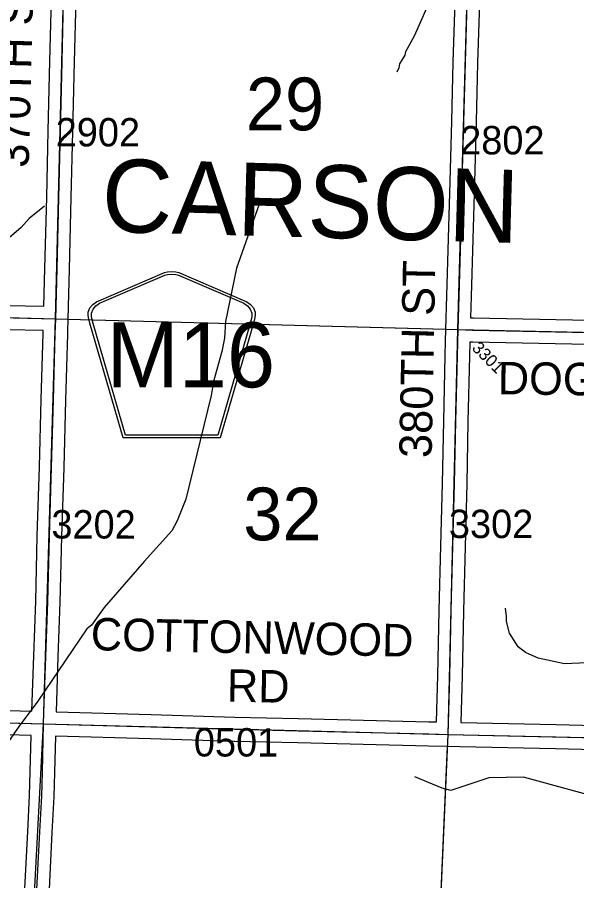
# Model space of a CAD drawing. Extents: x -132.8 to -73.3, y -60 to -26.
# Drawn here: x -103.169 to -101.788, y -51.225 to -49.096 of the extents above; entities that cross this region are included whole.
import ezdxf

# ---------------------------------------------------------------- set-up
doc = ezdxf.new("R2010")
doc.units = 0
for name, color, linetype in [('tdCoHydroRiver', 7, 'Continuous'), ('tdCoSecRdNmbr', 7, 'Continuous'), ('tdCoSecRdTxt', 7, 'Continuous'), ('tdCoSecRteBand', 7, 'Continuous'), ('tdCoSecRteCL', 7, 'Continuous'), ('tdCoSectLine', 7, 'Continuous'), ('tdCoSectLinePart', 7, 'Continuous'), ('tdCoSectNmbr', 7, 'Continuous'), ('tdCoShieldCoRte', 7, 'Continuous'), ('tdCoSurfEarth', 7, 'Continuous'), ('tdCoSurfGravel', 7, 'Continuous'), ('tdCoTwpNameTxt', 7, 'Continuous')]:
    doc.layers.add(name, color=color, linetype=linetype)

msp = doc.modelspace()

# ---------------------------------------------------------------- linework, layer by layer
at = {"layer": 'tdCoHydroRiver'}
for points in [[(-102.1573, -49.0716), (-102.1888, -49.1419), (-102.2102, -49.1808), (-102.212, -49.1887), (-102.2251, -49.2105), (-102.2269, -49.2199), (-102.2319, -49.2308)], [(-102.5672, -49.5451), (-102.6277, -49.7141), (-102.6544, -49.846), (-102.6569, -49.887), (-102.6639, -49.9199), (-102.6845, -49.9936), (-102.69, -50.0282), (-102.7525, -50.2839), (-102.7743, -50.3371), (-102.7874, -50.362), (-102.8554, -50.4378), (-102.9544, -50.5516)], [(-103.101, -49.5615), (-103.1395, -49.5921), (-103.1589, -49.6138), (-103.1944, -49.6445), (-103.2851, -49.6819), (-103.3109, -49.7034), (-103.3294, -50.0359), (-103.3403, -50.1729), (-103.3904, -50.4384), (-103.4063, -50.5414)], [(-102.9544, -50.5516), (-102.9855, -50.5944), (-102.9967, -50.6036), (-103.1175, -50.7823), (-103.1663, -50.8475), (-103.2674, -50.9935), (-103.2806, -51.0184), (-103.2935, -51.0292)], [(-101.9606, -50.5731), (-101.9631, -50.5525)], [(-101.8181, -50.69), (-101.8825, -50.6759), (-101.9138, -50.6626), (-101.9324, -50.648), (-101.9538, -50.6144), (-101.961, -50.5858), (-101.9606, -50.5731)], [(-101.2586, -50.5897), (-101.2748, -50.6012), (-101.3209, -50.6159), (-101.4127, -50.6281), (-101.4874, -50.6516), (-101.587, -50.6557), (-101.7629, -50.6881), (-101.8181, -50.69)], [(-100.2532, -51.4981), (-100.2611, -51.4979), (-100.298, -51.4561), (-100.3335, -51.4221), (-100.3709, -51.3976), (-100.4006, -51.3875), (-100.4258, -51.3822), (-100.5111, -51.385), (-100.6314, -51.4044), (-100.6598, -51.4038), (-100.6882, -51.4), (-100.724, -51.3803), (-100.9252, -51.3442), (-100.9926, -51.3222), (-101.1734, -51.2203), (-101.2792, -51.1517), (-101.3542, -51.1169), (-101.4404, -51.0897), (-101.69, -51.032), (-101.9191, -50.9701), (-102.0043, -50.9713), (-102.0981, -51.0024), (-102.1201, -50.9971), (-102.1873, -50.9688)]]:
    msp.add_lwpolyline(points, dxfattribs=at)
at = {"layer": 'tdCoSecRteBand'}
for points in [[(-103.1029, -49.8084), (-103.1029, -49.8083), (-103.1005, -49.715), (-103.096, -49.5389), (-103.0921, -49.3754), (-103.0921, -49.3754), (-103.0921, -49.3754), (-103.0879, -49.2038), (-103.0844, -49.0495), (-103.0844, -49.0495), (-103.0844, -49.0495), (-103.0807, -48.8897), (-103.0807, -48.8896), (-103.0807, -48.8895), (-103.0802, -48.8701), (-103.4501, -48.8643)], [(-103.0244, -49.0508), (-103.0279, -49.2052), (-103.0279, -49.2052), (-103.0279, -49.2053), (-103.0321, -49.3769), (-103.036, -49.5404), (-103.036, -49.5404), (-103.036, -49.5404), (-103.0405, -49.7165), (-103.0405, -49.7165), (-103.0405, -49.7165), (-103.0437, -49.8398), (-103.0444, -49.8698), (-103.0445, -49.8698), (-103.0447, -49.8771), (-103.0447, -49.8771), (-103.0447, -49.8772), (-103.0496, -50.0399), (-103.0538, -50.2063), (-103.0538, -50.2064), (-103.0538, -50.2065), (-103.0592, -50.3765), (-103.0632, -50.5377), (-103.0632, -50.5379), (-103.0632, -50.538), (-103.0681, -50.6729), (-103.0727, -50.8087), (-103.0726, -50.8087), (-102.838, -50.8155), (-102.838, -50.8155), (-102.838, -50.8155), (-102.6312, -50.8216), (-102.475, -50.8251), (-102.4749, -50.8251), (-102.4749, -50.8251), (-102.1524, -50.833), (-102.1342, -50.8334), (-102.134, -50.8334)], [(-102.134, -50.8334), (-102.1306, -50.7187), (-102.1272, -50.5587), (-102.1272, -50.5587), (-102.1272, -50.5586), (-102.1232, -50.3991), (-102.1232, -50.3991), (-102.1232, -50.3991), (-102.1193, -50.245), (-102.1161, -50.0912), (-102.1161, -50.0911), (-102.1161, -50.0911), (-102.1121, -49.9296), (-102.1121, -49.9295), (-102.1121, -49.9295), (-102.1112, -49.8948), (-102.1115, -49.8948), (-102.1104, -49.8649), (-102.1082, -49.7825), (-102.1082, -49.7825), (-102.1082, -49.7824), (-102.104, -49.6409), (-102.1003, -49.5004), (-102.1003, -49.5004), (-102.1003, -49.5004), (-102.0961, -49.3517), (-102.0924, -49.2062), (-102.0924, -49.2062), (-102.0924, -49.2061), (-102.088, -49.0574)], [(-102.028, -49.0592), (-102.0324, -49.2078), (-102.0361, -49.3533), (-102.0361, -49.3533), (-102.0361, -49.3533), (-102.0403, -49.502), (-102.044, -49.6426), (-102.044, -49.6426), (-102.044, -49.6427), (-102.0482, -49.7842), (-102.0496, -49.8367), (-102.0496, -49.8369), (-102.0435, -49.8372), (-102.0424, -49.8372), (-101.7581, -49.8429), (-101.7581, -49.8429), (-101.758, -49.8429), (-101.3344, -49.8522), (-101.3085, -49.8527), (-101.111, -49.8564), (-101.1107, -49.8564)], [(-103.1933, -49.8062), (-103.1029, -49.8084)], [(-103.1327, -50.807), (-103.1281, -50.6708), (-103.1281, -50.6708), (-103.1281, -50.6707), (-103.1231, -50.536), (-103.1192, -50.3749), (-103.1192, -50.3748), (-103.1192, -50.3747), (-103.1138, -50.2047), (-103.1096, -50.0383), (-103.1096, -50.0382), (-103.1096, -50.0381), (-103.1046, -49.8754), (-103.1045, -49.8683), (-103.1947, -49.8662)], [(-101.7593, -49.9029), (-102.0439, -49.8972), (-102.0441, -49.8972), (-102.0443, -49.8972), (-102.0457, -49.8971), (-102.0512, -49.8969), (-102.0522, -49.9311), (-102.0561, -50.0925), (-102.0593, -50.2463), (-102.0593, -50.2464), (-102.0593, -50.2465), (-102.0633, -50.4006), (-102.0672, -50.5601), (-102.0707, -50.7201), (-102.0707, -50.7202), (-102.0707, -50.7203), (-102.074, -50.8348), (-101.8385, -50.8401), (-101.8384, -50.8401), (-101.8384, -50.8401), (-101.4838, -50.8485)], [(-103.1904, -50.8054), (-103.1327, -50.807)], [(-103.1695, -51.5565), (-103.1603, -51.4025), (-103.1603, -51.4024), (-103.1603, -51.4023), (-103.151, -51.2595), (-103.1428, -51.1033), (-103.1428, -51.1033), (-103.1428, -51.1033), (-103.1382, -51.0149), (-103.1365, -50.9564), (-103.1342, -50.867), (-103.1921, -50.8653)], [(-101.4852, -50.9085), (-101.8398, -50.9001), (-102.0758, -50.8947), (-102.0758, -50.8949), (-102.1057, -50.8941), (-102.1538, -50.893), (-102.1538, -50.893), (-102.1538, -50.893), (-102.4763, -50.8851), (-102.6326, -50.8816), (-102.6328, -50.8816), (-102.6329, -50.8816), (-102.8398, -50.8755), (-103.0742, -50.8687), (-103.0765, -50.9579), (-103.0765, -50.958), (-103.0765, -50.958), (-103.0782, -51.017), (-103.0782, -51.0173), (-103.0782, -51.0177), (-103.0829, -51.1065), (-103.0911, -51.2628)]]:
    msp.add_lwpolyline(points, dxfattribs=at)
at = {"layer": 'tdCoSecRteCL'}
for points in [[(-103.0737, -49.8391), (-103.0705, -49.7157), (-103.066, -49.5397), (-103.0621, -49.3762), (-103.0579, -49.2045), (-103.0544, -49.0502), (-103.0507, -48.8904), (-103.0494, -48.8405)], [(-102.0804, -49.8659), (-102.0782, -49.7833), (-102.074, -49.6418), (-102.0703, -49.5012), (-102.0661, -49.3525), (-102.0624, -49.207), (-102.058, -49.0583), (-102.0538, -48.9047), (-102.053, -48.8686), (-102.053, -48.8683)], [(-104.04, -49.8162), (-103.6281, -49.8258), (-103.194, -49.8362), (-103.0737, -49.8391)], [(-103.1035, -50.8379), (-103.1028, -50.8107), (-103.0981, -50.6718), (-103.0932, -50.537), (-103.0892, -50.3757), (-103.0838, -50.2055), (-103.0796, -50.0391), (-103.0747, -49.8763), (-103.0737, -49.8391)], [(-102.1049, -50.8641), (-102.1006, -50.7194), (-102.0972, -50.5594), (-102.0932, -50.3998), (-102.0893, -50.2457), (-102.0861, -50.0918), (-102.0822, -49.9303), (-102.0804, -49.8659)], [(-102.0804, -49.8659), (-102.0446, -49.8671), (-102.0433, -49.8672), (-101.7587, -49.8729), (-101.335, -49.8822), (-101.3091, -49.8827), (-101.0815, -49.887)], [(-104.0663, -50.813), (-103.8288, -50.8188), (-103.5663, -50.8259), (-103.4783, -50.8282), (-103.1913, -50.8354), (-103.1035, -50.8379)], [(-103.1807, -53.2381), (-103.1797, -53.1756), (-103.1773, -52.9981), (-103.1748, -52.8287), (-103.1721, -52.6583), (-103.1679, -52.4871), (-103.1644, -52.3135), (-103.1605, -52.1537), (-103.1575, -52.004), (-103.1533, -51.8524), (-103.1512, -51.7363), (-103.1395, -51.5584), (-103.1304, -51.4043), (-103.121, -51.2612), (-103.1129, -51.1049), (-103.1082, -51.0161), (-103.1065, -50.9572), (-103.1035, -50.8379)], [(-103.1035, -50.8379), (-102.8389, -50.8455), (-102.632, -50.8516), (-102.4756, -50.8551), (-102.1531, -50.863), (-102.1049, -50.8641)], [(-102.1049, -50.8641), (-101.8391, -50.8701), (-101.4845, -50.8785), (-101.1343, -50.8864), (-101.1099, -50.8869)]]:
    msp.add_lwpolyline(points, dxfattribs=at)
at = {"layer": 'tdCoSectLine'}
for points in [[(-103.0741, -49.8391), (-103.0498, -48.8405)], [(-102.0808, -49.8659), (-102.0534, -48.8686)], [(-104.0404, -49.8162), (-103.0741, -49.8391)], [(-103.1038, -50.8379), (-103.0741, -49.8391)], [(-103.0741, -49.8391), (-102.0808, -49.8659)], [(-102.1053, -50.8641), (-102.0808, -49.8659)], [(-102.0808, -49.8659), (-101.0819, -49.887)], [(-104.0667, -50.813), (-103.1038, -50.8379)], [(-103.1516, -51.7363), (-103.1038, -50.8379)], [(-103.1038, -50.8379), (-102.1053, -50.8641)], [(-102.1442, -51.7572), (-102.1053, -50.8641)], [(-102.1053, -50.8641), (-101.1103, -50.8869)]]:
    msp.add_lwpolyline(points, dxfattribs=at)
at = {"layer": 'tdCoSectLinePart'}
for points in [[(-103.0442, -49.8399), (-102.1107, -49.8651)], [(-102.1442, -51.7572), (-102.1066, -50.8938)]]:
    msp.add_lwpolyline(points, dxfattribs=at)
at = {"layer": 'tdCoShieldCoRte'}
for points in [[(-102.9073, -50.1325), (-102.9892, -49.8496), (-102.9931, -49.8364), (-102.9938, -49.8306), (-102.9938, -49.8227), (-102.9896, -49.8124), (-102.9823, -49.8039), (-102.9727, -49.7973), (-102.8054, -49.7249), (-102.7979, -49.7233), (-102.7875, -49.7224), (-102.7771, -49.7233), (-102.7696, -49.7249), (-102.6023, -49.7973), (-102.5927, -49.8039), (-102.5854, -49.8124), (-102.5812, -49.8227), (-102.5812, -49.8306), (-102.5819, -49.8364), (-102.5858, -49.8496), (-102.6677, -50.1325)], [(-102.9014, -50.1262), (-102.9811, -49.8509), (-102.9849, -49.8383), (-102.9856, -49.8326), (-102.9856, -49.8251), (-102.9815, -49.8152), (-102.9745, -49.8071), (-102.9653, -49.8007), (-102.8047, -49.7312), (-102.7975, -49.7296), (-102.7875, -49.7288), (-102.7775, -49.7296), (-102.7703, -49.7312), (-102.6097, -49.8007), (-102.6005, -49.8071), (-102.5935, -49.8152), (-102.5895, -49.8251), (-102.5895, -49.8326), (-102.5902, -49.8383), (-102.5939, -49.8509), (-102.6736, -50.1262)]]:
    msp.add_lwpolyline(points, close=True, dxfattribs=at)
at = {"layer": 'tdCoSurfEarth'}
msp.add_lwpolyline([(-102.0446, -49.8671), (-102.0433, -49.8672), (-101.7587, -49.8729), (-101.335, -49.8822), (-101.3091, -49.8827)], dxfattribs=at)
at = {"layer": 'tdCoSurfGravel'}
msp.add_line((-102.0804, -49.8659), (-102.0446, -49.8671), dxfattribs=at)
for points in [[(-103.1035, -50.8379), (-103.1028, -50.8107), (-103.0981, -50.6718), (-103.0932, -50.537), (-103.0892, -50.3757), (-103.0838, -50.2055), (-103.0796, -50.0391), (-103.0747, -49.8763), (-103.0737, -49.8391), (-103.0705, -49.7157), (-103.066, -49.5397), (-103.0621, -49.3762), (-103.0579, -49.2045), (-103.0544, -49.0502), (-103.0507, -48.8904), (-103.0494, -48.8405), (-103.0458, -48.7106), (-103.0424, -48.5478), (-103.0379, -48.3895), (-103.0345, -48.225), (-103.0305, -48.0645), (-103.0266, -47.9148), (-103.0263, -47.8452)], [(-102.1049, -50.8641), (-102.1006, -50.7194), (-102.0972, -50.5594), (-102.0932, -50.3998), (-102.0893, -50.2457), (-102.0861, -50.0918), (-102.0822, -49.9303), (-102.0804, -49.8659), (-102.0782, -49.7833), (-102.074, -49.6418), (-102.0703, -49.5012), (-102.0661, -49.3525), (-102.0624, -49.207), (-102.058, -49.0583), (-102.0538, -48.9047), (-102.053, -48.8686)], [(-106.0302, -49.7621), (-105.797, -49.7686), (-105.3696, -49.7802), (-105.2819, -49.7828), (-104.9509, -49.7923), (-104.4853, -49.8059), (-104.102, -49.8147), (-104.04, -49.8162), (-103.6281, -49.8258), (-103.194, -49.8362), (-103.0737, -49.8391)], [(-104.0663, -50.813), (-103.8288, -50.8188), (-103.5663, -50.8259), (-103.4783, -50.8282), (-103.1913, -50.8354), (-103.1035, -50.8379), (-103.1035, -50.8379)], [(-103.1512, -51.7363), (-103.1395, -51.5584), (-103.1304, -51.4043), (-103.121, -51.2612), (-103.1129, -51.1049), (-103.1082, -51.0161), (-103.1065, -50.9572), (-103.1035, -50.8379)], [(-103.1035, -50.8379), (-102.8389, -50.8455), (-102.632, -50.8516), (-102.4756, -50.8551), (-102.1531, -50.863), (-102.1049, -50.8641)], [(-102.1049, -50.8641), (-101.8391, -50.8701), (-101.4845, -50.8785), (-101.1343, -50.8864), (-101.1099, -50.8869)]]:
    msp.add_lwpolyline(points, dxfattribs=at)

# ---------------------------------------------------------------- texts
at = {"layer": 'tdCoSecRdNmbr'}
for s, height, rotation, p in [('2902', 0.07, 359.9223, (-103.0738, -49.4139)), ('2802', 0.07, 359.9231, (-102.0754, -49.4336)), ('3301', 0.03, 314.9229, (-102.0483, -49.9134)), ('3202', 0.07, 359.9223, (-103.0844, -50.381)), ('3302', 0.07, 359.923, (-102.1032, -50.3799)), ('0501', 0.07, 359.9225, (-102.7328, -50.9186))]:
    msp.add_text(s, height=height, rotation=rotation, dxfattribs=at).set_placement(p)
at = {"layer": 'tdCoSecRdTxt'}
for s, rotation, p in [('370TH ST', 88.5392, (-103.1404, -49.4672)), ('380TH ST', 88.8984, (-102.1459, -50.1831)), ('DOGWOOD RD', 359.2548, (-101.9829, -50.0252)), ('COTTONWOOD', 358.8248, (-102.9877, -50.6564)), ('RD', 358.8248, (-102.6518, -50.7833))]:
    msp.add_text(s, height=0.08, rotation=rotation, dxfattribs=at).set_placement(p)
at = {"layer": 'tdCoSectNmbr'}
for s, p in [('29', (-102.6045, -49.3741)), ('32', (-102.6109, -50.3854))]:
    msp.add_text(s, height=0.13, rotation=359.9226, dxfattribs=at).set_placement(p)
at = {"layer": 'tdCoShieldCoRte'}
msp.add_text('M16', height=0.16, dxfattribs=at).set_placement((-102.9484, -50.0082))
at = {"layer": 'tdCoTwpNameTxt'}
msp.add_text('CARSON', height=0.18, rotation=358.4295, dxfattribs=at).set_placement((-102.9618, -49.6242))

doc.saveas('drawing.dxf')
